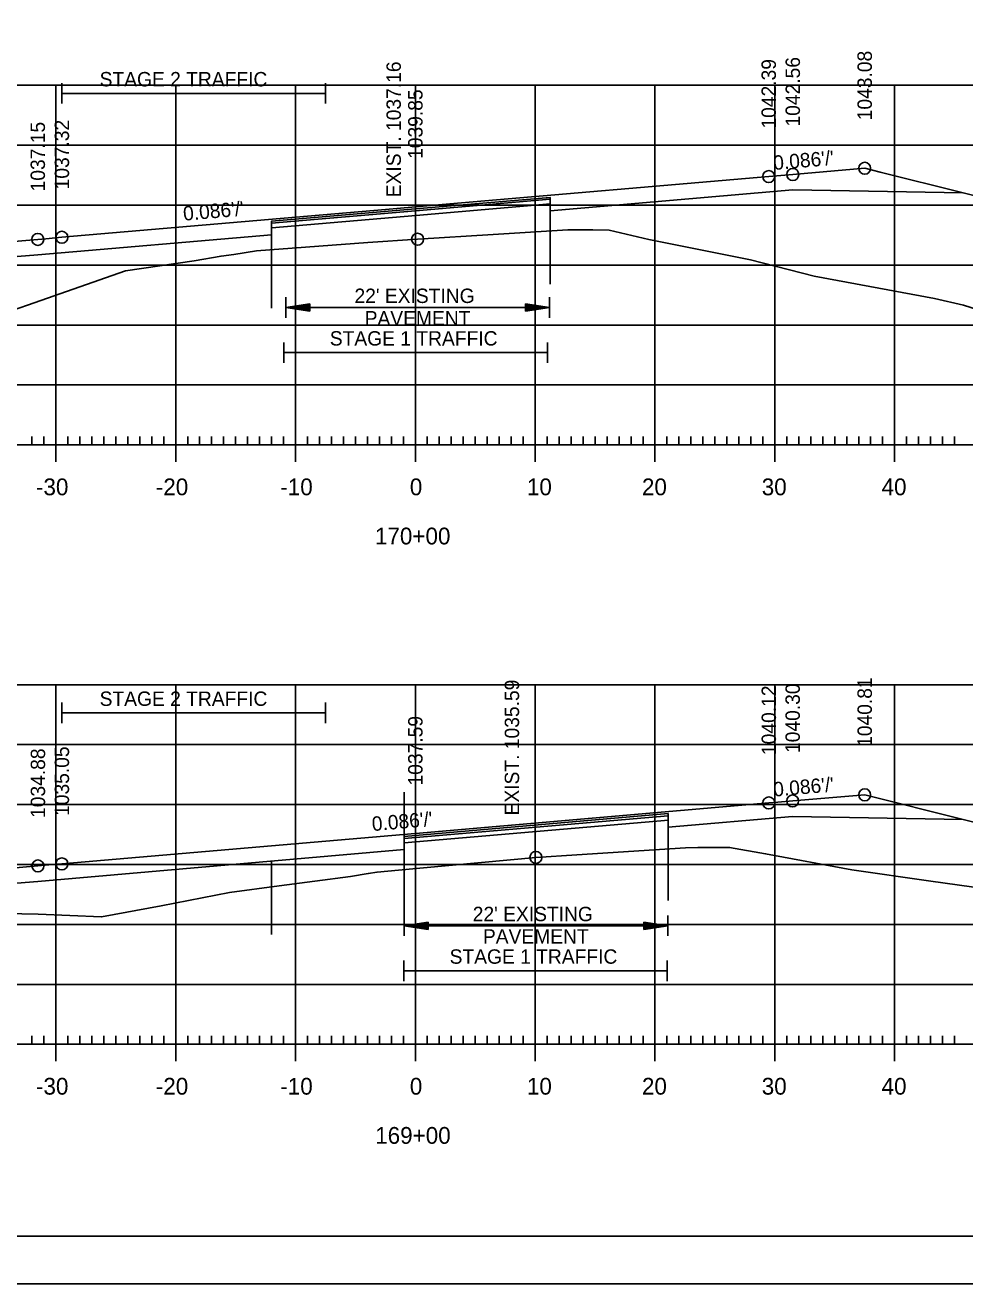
# Model space of a CAD drawing. Extents: x 1322838 to 1324533, y 339903 to 351025.
# Drawn here: x 1323671.2 to 1323749.6, y 346758.5 to 346863.5 of the extents above; entities that cross this region are included whole.
import ezdxf

# ---------------------------------------------------------------- set-up
doc = ezdxf.new("R2010")
doc.units = 0
for name, color, linetype in [('R_Alt Surface', 7, 'Continuous'), ('R_Axis', 7, 'Continuous'), ('R_Axis Annot', 7, 'Continuous'), ('R_Border', 7, 'Continuous'), ('R_Exist Surface', 7, 'Continuous'), ('R_Fin Surface', 7, 'Continuous'), ('R_Fin Surface Annot', 7, 'Continuous'), ('R_Grid', 7, 'Continuous'), ('R_No Plot', 7, 'Continuous'), ('R_Xsect Elev', 7, 'Continuous')]:
    doc.layers.add(name, color=color, linetype=linetype)

msp = doc.modelspace()

# ---------------------------------------------------------------- linework, layer by layer
at = {"layer": 'R_Alt Surface'}
for points in [[(1323651.84, 346842.73), (1323672.21, 346844.35), (1323691.71, 346846.03), (1323691.71, 346847.16), (1323703.72, 346848.19), (1323714.96, 346849.15), (1323714.97, 346848.03), (1323735.22, 346849.77), (1323749.44, 346849.52)], [(1323666.22, 346792.86), (1323666.22, 346791.61), (1323672.22, 346792.09), (1323702.78, 346794.74), (1323702.78, 346795.84), (1323703.72, 346795.92), (1323724.82, 346797.74), (1323724.83, 346796.61), (1323735.21, 346797.51), (1323749.44, 346797.26)]]:
    msp.add_lwpolyline(points, dxfattribs=at)
at = {"layer": 'R_Axis'}
for p, q in [((1323673.72, 346827.1), (1323673.72, 346829.9)), ((1323683.72, 346827.1), (1323683.72, 346829.9)), ((1323693.72, 346827.1), (1323693.72, 346829.9)), ((1323703.72, 346827.1), (1323703.72, 346829.9)), ((1323713.72, 346827.1), (1323713.72, 346829.9)), ((1323723.72, 346827.1), (1323723.72, 346829.9)), ((1323733.72, 346827.1), (1323733.72, 346829.9)), ((1323743.72, 346827.1), (1323743.72, 346829.9)), ((1323671.72, 346828.5), (1323671.72, 346829.2)), ((1323672.72, 346828.5), (1323672.72, 346829.2)), ((1323674.72, 346828.5), (1323674.72, 346829.2)), ((1323675.72, 346828.5), (1323675.72, 346829.2)), ((1323676.72, 346828.5), (1323676.72, 346829.2)), ((1323677.72, 346828.5), (1323677.72, 346829.2)), ((1323678.72, 346828.5), (1323678.72, 346829.2)), ((1323679.72, 346828.5), (1323679.72, 346829.2)), ((1323680.72, 346828.5), (1323680.72, 346829.2)), ((1323681.72, 346828.5), (1323681.72, 346829.2)), ((1323682.72, 346828.5), (1323682.72, 346829.2)), ((1323684.72, 346828.5), (1323684.72, 346829.2)), ((1323685.72, 346828.5), (1323685.72, 346829.2)), ((1323686.72, 346828.5), (1323686.72, 346829.2)), ((1323687.72, 346828.5), (1323687.72, 346829.2)), ((1323688.72, 346828.5), (1323688.72, 346829.2)), ((1323689.72, 346828.5), (1323689.72, 346829.2)), ((1323690.72, 346828.5), (1323690.72, 346829.2)), ((1323691.72, 346828.5), (1323691.72, 346829.2)), ((1323692.72, 346828.5), (1323692.72, 346829.2)), ((1323694.72, 346828.5), (1323694.72, 346829.2)), ((1323695.72, 346828.5), (1323695.72, 346829.2)), ((1323696.72, 346828.5), (1323696.72, 346829.2)), ((1323697.72, 346828.5), (1323697.72, 346829.2)), ((1323698.72, 346828.5), (1323698.72, 346829.2)), ((1323699.72, 346828.5), (1323699.72, 346829.2)), ((1323700.72, 346828.5), (1323700.72, 346829.2)), ((1323701.72, 346828.5), (1323701.72, 346829.2)), ((1323702.72, 346828.5), (1323702.72, 346829.2)), ((1323704.72, 346828.5), (1323704.72, 346829.2)), ((1323705.72, 346828.5), (1323705.72, 346829.2)), ((1323706.72, 346828.5), (1323706.72, 346829.2)), ((1323707.72, 346828.5), (1323707.72, 346829.2)), ((1323708.72, 346828.5), (1323708.72, 346829.2)), ((1323709.72, 346828.5), (1323709.72, 346829.2)), ((1323710.72, 346828.5), (1323710.72, 346829.2)), ((1323711.72, 346828.5), (1323711.72, 346829.2)), ((1323712.72, 346828.5), (1323712.72, 346829.2)), ((1323714.72, 346828.5), (1323714.72, 346829.2)), ((1323715.72, 346828.5), (1323715.72, 346829.2)), ((1323716.72, 346828.5), (1323716.72, 346829.2)), ((1323717.72, 346828.5), (1323717.72, 346829.2)), ((1323718.72, 346828.5), (1323718.72, 346829.2)), ((1323719.72, 346828.5), (1323719.72, 346829.2)), ((1323720.72, 346828.5), (1323720.72, 346829.2)), ((1323721.72, 346828.5), (1323721.72, 346829.2)), ((1323722.72, 346828.5), (1323722.72, 346829.2)), ((1323724.72, 346828.5), (1323724.72, 346829.2)), ((1323725.72, 346828.5), (1323725.72, 346829.2)), ((1323726.72, 346828.5), (1323726.72, 346829.2)), ((1323727.72, 346828.5), (1323727.72, 346829.2)), ((1323728.72, 346828.5), (1323728.72, 346829.2)), ((1323729.72, 346828.5), (1323729.72, 346829.2)), ((1323730.72, 346828.5), (1323730.72, 346829.2)), ((1323731.72, 346828.5), (1323731.72, 346829.2)), ((1323732.72, 346828.5), (1323732.72, 346829.2)), ((1323734.72, 346828.5), (1323734.72, 346829.2)), ((1323735.72, 346828.5), (1323735.72, 346829.2)), ((1323736.72, 346828.5), (1323736.72, 346829.2)), ((1323737.72, 346828.5), (1323737.72, 346829.2)), ((1323738.72, 346828.5), (1323738.72, 346829.2)), ((1323739.72, 346828.5), (1323739.72, 346829.2)), ((1323740.72, 346828.5), (1323740.72, 346829.2)), ((1323741.72, 346828.5), (1323741.72, 346829.2)), ((1323742.72, 346828.5), (1323742.72, 346829.2)), ((1323744.72, 346828.5), (1323744.72, 346829.2)), ((1323745.72, 346828.5), (1323745.72, 346829.2)), ((1323746.72, 346828.5), (1323746.72, 346829.2)), ((1323747.72, 346828.5), (1323747.72, 346829.2)), ((1323748.72, 346828.5), (1323748.72, 346829.2)), ((1323563.72, 346828.5), (1323843.72, 346828.5)), ((1323673.72, 346777.1), (1323673.72, 346779.9)), ((1323683.72, 346777.1), (1323683.72, 346779.9)), ((1323693.72, 346777.1), (1323693.72, 346779.9)), ((1323703.72, 346777.1), (1323703.72, 346779.9)), ((1323713.72, 346777.1), (1323713.72, 346779.9)), ((1323723.72, 346777.1), (1323723.72, 346779.9)), ((1323733.72, 346777.1), (1323733.72, 346779.9)), ((1323743.72, 346777.1), (1323743.72, 346779.9)), ((1323563.72, 346778.5), (1323843.72, 346778.5)), ((1323671.72, 346778.5), (1323671.72, 346779.2)), ((1323672.72, 346778.5), (1323672.72, 346779.2)), ((1323674.72, 346778.5), (1323674.72, 346779.2)), ((1323675.72, 346778.5), (1323675.72, 346779.2)), ((1323676.72, 346778.5), (1323676.72, 346779.2)), ((1323677.72, 346778.5), (1323677.72, 346779.2)), ((1323678.72, 346778.5), (1323678.72, 346779.2)), ((1323679.72, 346778.5), (1323679.72, 346779.2)), ((1323680.72, 346778.5), (1323680.72, 346779.2)), ((1323681.72, 346778.5), (1323681.72, 346779.2)), ((1323682.72, 346778.5), (1323682.72, 346779.2)), ((1323684.72, 346778.5), (1323684.72, 346779.2)), ((1323685.72, 346778.5), (1323685.72, 346779.2)), ((1323686.72, 346778.5), (1323686.72, 346779.2)), ((1323687.72, 346778.5), (1323687.72, 346779.2)), ((1323688.72, 346778.5), (1323688.72, 346779.2)), ((1323689.72, 346778.5), (1323689.72, 346779.2)), ((1323690.72, 346778.5), (1323690.72, 346779.2)), ((1323691.72, 346778.5), (1323691.72, 346779.2)), ((1323692.72, 346778.5), (1323692.72, 346779.2)), ((1323694.72, 346778.5), (1323694.72, 346779.2)), ((1323695.72, 346778.5), (1323695.72, 346779.2)), ((1323696.72, 346778.5), (1323696.72, 346779.2)), ((1323697.72, 346778.5), (1323697.72, 346779.2)), ((1323698.72, 346778.5), (1323698.72, 346779.2)), ((1323699.72, 346778.5), (1323699.72, 346779.2)), ((1323700.72, 346778.5), (1323700.72, 346779.2)), ((1323701.72, 346778.5), (1323701.72, 346779.2)), ((1323702.72, 346778.5), (1323702.72, 346779.2)), ((1323704.72, 346778.5), (1323704.72, 346779.2)), ((1323705.72, 346778.5), (1323705.72, 346779.2)), ((1323706.72, 346778.5), (1323706.72, 346779.2)), ((1323707.72, 346778.5), (1323707.72, 346779.2)), ((1323708.72, 346778.5), (1323708.72, 346779.2)), ((1323709.72, 346778.5), (1323709.72, 346779.2)), ((1323710.72, 346778.5), (1323710.72, 346779.2)), ((1323711.72, 346778.5), (1323711.72, 346779.2)), ((1323712.72, 346778.5), (1323712.72, 346779.2)), ((1323714.72, 346778.5), (1323714.72, 346779.2)), ((1323715.72, 346778.5), (1323715.72, 346779.2)), ((1323716.72, 346778.5), (1323716.72, 346779.2)), ((1323717.72, 346778.5), (1323717.72, 346779.2)), ((1323718.72, 346778.5), (1323718.72, 346779.2)), ((1323719.72, 346778.5), (1323719.72, 346779.2)), ((1323720.72, 346778.5), (1323720.72, 346779.2)), ((1323721.72, 346778.5), (1323721.72, 346779.2)), ((1323722.72, 346778.5), (1323722.72, 346779.2)), ((1323724.72, 346778.5), (1323724.72, 346779.2)), ((1323725.72, 346778.5), (1323725.72, 346779.2)), ((1323726.72, 346778.5), (1323726.72, 346779.2)), ((1323727.72, 346778.5), (1323727.72, 346779.2)), ((1323728.72, 346778.5), (1323728.72, 346779.2)), ((1323729.72, 346778.5), (1323729.72, 346779.2)), ((1323730.72, 346778.5), (1323730.72, 346779.2)), ((1323731.72, 346778.5), (1323731.72, 346779.2)), ((1323732.72, 346778.5), (1323732.72, 346779.2)), ((1323734.72, 346778.5), (1323734.72, 346779.2)), ((1323735.72, 346778.5), (1323735.72, 346779.2)), ((1323736.72, 346778.5), (1323736.72, 346779.2)), ((1323737.72, 346778.5), (1323737.72, 346779.2)), ((1323738.72, 346778.5), (1323738.72, 346779.2)), ((1323739.72, 346778.5), (1323739.72, 346779.2)), ((1323740.72, 346778.5), (1323740.72, 346779.2)), ((1323741.72, 346778.5), (1323741.72, 346779.2)), ((1323742.72, 346778.5), (1323742.72, 346779.2)), ((1323744.72, 346778.5), (1323744.72, 346779.2)), ((1323745.72, 346778.5), (1323745.72, 346779.2)), ((1323746.72, 346778.5), (1323746.72, 346779.2)), ((1323747.72, 346778.5), (1323747.72, 346779.2)), ((1323748.72, 346778.5), (1323748.72, 346779.2))]:
    msp.add_line(p, q, dxfattribs=at)
at = {"layer": 'R_Axis Annot'}
for p, q in [((1323674.22, 346858.67), (1323674.22, 346856.97)), ((1323696.22, 346858.67), (1323696.22, 346856.97)), ((1323674.22, 346857.82), (1323696.22, 346857.82)), ((1323692.91, 346840.82), (1323692.91, 346839.11)), ((1323694.91, 346840.26), (1323692.91, 346839.96)), ((1323694.91, 346839.66), (1323694.91, 346840.26)), ((1323712.91, 346840.26), (1323714.91, 346839.96)), ((1323712.91, 346840.26), (1323712.91, 346839.66)), ((1323714.91, 346840.82), (1323714.91, 346839.11)), ((1323694.91, 346839.66), (1323692.91, 346839.96)), ((1323692.91, 346839.96), (1323714.91, 346839.96)), ((1323694.91, 346840.21), (1323693.24, 346839.96)), ((1323694.91, 346839.71), (1323693.24, 346839.96)), ((1323694.91, 346840.16), (1323693.58, 346839.96)), ((1323694.91, 346839.77), (1323693.58, 346839.96)), ((1323694.91, 346840.11), (1323693.92, 346839.96)), ((1323694.91, 346839.82), (1323693.92, 346839.96)), ((1323694.91, 346840.06), (1323694.26, 346839.96)), ((1323694.91, 346839.87), (1323694.26, 346839.96)), ((1323694.91, 346840.01), (1323694.59, 346839.96)), ((1323694.91, 346839.92), (1323694.59, 346839.96)), ((1323712.91, 346840.21), (1323714.57, 346839.96)), ((1323712.91, 346840.16), (1323714.23, 346839.96)), ((1323712.91, 346840.11), (1323713.89, 346839.96)), ((1323712.91, 346840.06), (1323713.56, 346839.96)), ((1323712.91, 346840.01), (1323713.22, 346839.96)), ((1323712.91, 346839.66), (1323714.91, 346839.96)), ((1323712.91, 346839.87), (1323713.56, 346839.96)), ((1323712.91, 346839.77), (1323714.23, 346839.96)), ((1323712.91, 346839.71), (1323714.57, 346839.96)), ((1323712.91, 346839.82), (1323713.89, 346839.96)), ((1323712.91, 346839.92), (1323713.22, 346839.96)), ((1323692.75, 346837.05), (1323692.75, 346835.35)), ((1323692.75, 346836.2), (1323714.75, 346836.2)), ((1323714.75, 346837.05), (1323714.75, 346835.35)), ((1323674.22, 346807), (1323674.22, 346805.29)), ((1323696.22, 346807), (1323696.22, 346805.29)), ((1323674.22, 346806.14), (1323696.22, 346806.14)), ((1323702.78, 346789.24), (1323702.78, 346787.54)), ((1323724.78, 346789.24), (1323724.78, 346787.54)), ((1323704.78, 346788.69), (1323702.78, 346788.39)), ((1323704.78, 346788.09), (1323702.78, 346788.39)), ((1323702.78, 346788.39), (1323724.78, 346788.39)), ((1323704.78, 346788.64), (1323703.12, 346788.39)), ((1323704.78, 346788.14), (1323703.12, 346788.39)), ((1323704.78, 346788.59), (1323703.46, 346788.39)), ((1323704.78, 346788.19), (1323703.46, 346788.39)), ((1323704.78, 346788.54), (1323703.79, 346788.39)), ((1323704.78, 346788.24), (1323703.79, 346788.39)), ((1323704.78, 346788.49), (1323704.13, 346788.39)), ((1323704.78, 346788.3), (1323704.13, 346788.39)), ((1323704.78, 346788.44), (1323704.47, 346788.39)), ((1323704.78, 346788.35), (1323704.47, 346788.39)), ((1323704.78, 346788.09), (1323704.78, 346788.69)), ((1323722.78, 346788.69), (1323724.78, 346788.39)), ((1323722.78, 346788.69), (1323722.78, 346788.09)), ((1323722.78, 346788.64), (1323724.45, 346788.39)), ((1323722.78, 346788.59), (1323724.1, 346788.39)), ((1323722.78, 346788.54), (1323723.77, 346788.39)), ((1323722.78, 346788.49), (1323723.43, 346788.39)), ((1323722.78, 346788.44), (1323723.1, 346788.39)), ((1323722.78, 346788.09), (1323724.78, 346788.39)), ((1323722.78, 346788.29), (1323723.43, 346788.39)), ((1323722.78, 346788.19), (1323724.1, 346788.39)), ((1323722.78, 346788.14), (1323724.45, 346788.39)), ((1323722.78, 346788.24), (1323723.77, 346788.39)), ((1323722.78, 346788.35), (1323723.1, 346788.39)), ((1323702.75, 346785.48), (1323702.75, 346783.77)), ((1323702.75, 346784.63), (1323724.75, 346784.63)), ((1323724.75, 346785.48), (1323724.75, 346783.77))]:
    msp.add_line(p, q, dxfattribs=at)
at = {"layer": 'R_Border'}
msp.add_line((1323861.9, 346762.5), (1323545.72, 346762.5), dxfattribs=at)
at = {"layer": 'R_Exist Surface'}
for points in [[(1323668.12, 346839.06), (1323671.36, 346840.15), (1323679.54, 346843.03), (1323685.25, 346843.86), (1323687.51, 346844.25), (1323688.57, 346844.38), (1323690.47, 346844.68), (1323699.75, 346845.38), (1323703.91, 346845.66), (1323710.22, 346846.05), (1323716.45, 346846.44), (1323718.53, 346846.43), (1323719.89, 346846.42), (1323723.2, 346845.65), (1323731.69, 346843.94), (1323737, 346842.58), (1323747.06, 346840.71), (1323749.47, 346840.15), (1323760.09, 346836.8)], [(1323605.87, 346796.71), (1323650.45, 346792.21), (1323652.35, 346792.03), (1323657.03, 346791.5), (1323662.58, 346790.36), (1323666.79, 346789.47), (1323672.23, 346789.35), (1323677.54, 346789.12), (1323682.52, 346790.06), (1323688.22, 346791.17), (1323692.36, 346791.71), (1323698.3, 346792.5), (1323699.79, 346792.74), (1323700.53, 346792.87), (1323704.4, 346793.22), (1323713.78, 346794.09), (1323717.19, 346794.31), (1323726.26, 346794.89), (1323727.29, 346794.91), (1323729.94, 346794.93), (1323732.95, 346794.39), (1323740.14, 346793.06), (1323746.75, 346792.11), (1323760.52, 346790.19)]]:
    msp.add_lwpolyline(points, dxfattribs=at)
at = {"layer": 'R_Fin Surface'}
for points in [[(1323621.74, 346840.19), (1323626.56, 346838.59), (1323631.07, 346837.08), (1323631.08, 346837.08), (1323638.97, 346839.71), (1323644.22, 346841.46), (1323647.54, 346842.02), (1323651.84, 346842.73), (1323661.76, 346844.39), (1323666.22, 346845.13), (1323672.21, 346845.65), (1323672.88, 346845.7), (1323674.22, 346845.82), (1323701.23, 346848.14), (1323703.72, 346848.36), (1323706.6, 346848.6), (1323733.21, 346850.89), (1323735.22, 346851.06), (1323741.22, 346851.58), (1323742.5, 346851.26), (1323749.44, 346849.52), (1323761.34, 346846.55)], [(1323643.72, 346792.89), (1323666.22, 346792.86), (1323672.22, 346793.38), (1323673.45, 346793.49), (1323674.22, 346793.55), (1323703.71, 346796.09), (1323703.72, 346796.09), (1323733.21, 346798.63), (1323733.22, 346798.63), (1323733.97, 346798.69), (1323735.22, 346798.8), (1323741.22, 346799.31), (1323749.44, 346797.26), (1323763.22, 346793.81), (1323788.93, 346785.24), (1323788.93, 346785.24), (1323789.09, 346785.29), (1323789.22, 346785.34)]]:
    msp.add_lwpolyline(points, dxfattribs=at)
at = {"layer": 'R_Grid'}
for p, q in [((1323563.72, 346858.5), (1323843.72, 346858.5)), ((1323673.72, 346828.5), (1323673.72, 346858.5)), ((1323683.72, 346828.5), (1323683.72, 346858.5)), ((1323693.72, 346828.5), (1323693.72, 346858.5)), ((1323703.72, 346828.5), (1323703.72, 346858.5)), ((1323713.72, 346828.5), (1323713.72, 346858.5)), ((1323723.72, 346828.5), (1323723.72, 346858.5)), ((1323733.72, 346828.5), (1323733.72, 346858.5)), ((1323743.72, 346828.5), (1323743.72, 346858.5)), ((1323563.72, 346853.5), (1323843.72, 346853.5)), ((1323563.72, 346848.5), (1323843.72, 346848.5)), ((1323563.72, 346843.5), (1323843.72, 346843.5)), ((1323563.72, 346838.5), (1323843.72, 346838.5)), ((1323563.72, 346833.5), (1323843.72, 346833.5)), ((1323563.72, 346828.5), (1323843.72, 346828.5)), ((1323563.72, 346808.5), (1323843.72, 346808.5)), ((1323673.72, 346778.5), (1323673.72, 346808.5)), ((1323683.72, 346778.5), (1323683.72, 346808.5)), ((1323693.72, 346778.5), (1323693.72, 346808.5)), ((1323703.72, 346778.5), (1323703.72, 346808.5)), ((1323713.72, 346778.5), (1323713.72, 346808.5)), ((1323723.72, 346778.5), (1323723.72, 346808.5)), ((1323733.72, 346778.5), (1323733.72, 346808.5)), ((1323743.72, 346778.5), (1323743.72, 346808.5)), ((1323563.72, 346803.5), (1323843.72, 346803.5)), ((1323563.72, 346798.5), (1323843.72, 346798.5)), ((1323563.72, 346793.5), (1323843.72, 346793.5)), ((1323563.72, 346788.5), (1323843.72, 346788.5)), ((1323563.72, 346783.5), (1323843.72, 346783.5)), ((1323563.72, 346778.5), (1323843.72, 346778.5))]:
    msp.add_line(p, q, dxfattribs=at)
at = {"layer": 'R_No Plot'}
for p, q in [((1323691.75, 346846.61), (1323703.76, 346847.65)), ((1323703.76, 346847.65), (1323714.99, 346848.61)), ((1323714.97, 346848.03), (1323714.97, 346841.92)), ((1323691.71, 346846.03), (1323691.71, 346839.92)), ((1323702.78, 346789.24), (1323702.78, 346799.53)), ((1323703.76, 346795.38), (1323724.85, 346797.19)), ((1323724.83, 346796.61), (1323724.83, 346790.5)), ((1323702.78, 346795.3), (1323703.76, 346795.38)), ((1323691.71, 346793.76), (1323691.71, 346787.66)), ((1323533.31, 346758.52), (1323866.65, 346758.52))]:
    msp.add_line(p, q, dxfattribs=at)
for points in [[(1323533.31, 346971.86), (1323866.65, 346971.86), (1323866.65, 346758.52), (1323533.31, 346758.52)], [(1323779.64, 346967.96), (1323799.26, 346967.96), (1323799.26, 346958.08), (1323815.37, 346958.08), (1323838.57, 346958.08), (1323838.57, 346925.41), (1323861.77, 346925.41), (1323861.9, 346762.5), (1323545.72, 346762.5), (1323545.72, 346967.96)]]:
    msp.add_lwpolyline(points, close=True, dxfattribs=at)
for points in [[(1323761.34, 346846.55), (1323749.44, 346849.52), (1323735.22, 346849.77), (1323714.97, 346848.03), (1323714.96, 346849.15), (1323703.72, 346848.19), (1323691.71, 346847.16), (1323691.71, 346846.03), (1323672.21, 346844.35), (1323651.84, 346842.73)], [(1323691.71, 346846.99), (1323703.73, 346848.02), (1323714.96, 346848.99)], [(1323668.12, 346839.06), (1323671.36, 346840.15), (1323679.54, 346843.03), (1323685.25, 346843.86), (1323687.51, 346844.25), (1323688.57, 346844.38), (1323690.47, 346844.68), (1323699.75, 346845.38), (1323703.91, 346845.66), (1323710.22, 346846.05), (1323716.45, 346846.44), (1323718.53, 346846.43), (1323719.89, 346846.42), (1323723.2, 346845.65), (1323731.69, 346843.94), (1323737, 346842.58), (1323747.06, 346840.71), (1323749.47, 346840.15), (1323760.09, 346836.8)], [(1323702.78, 346795.67), (1323724.82, 346797.57)]]:
    msp.add_lwpolyline(points, dxfattribs=at)
for centre in [(1323741.22, 346851.58), (1323733.21, 346850.89), (1323735.22, 346851.06), (1323672.21, 346845.65), (1323674.22, 346845.82), (1323703.91, 346845.66), (1323741.22, 346799.31), (1323733.22, 346798.63), (1323735.21, 346798.8), (1323674.22, 346793.55), (1323713.78, 346794.09), (1323672.22, 346793.38)]:
    msp.add_circle(centre, 0.5, dxfattribs=at)

# ---------------------------------------------------------------- texts
at = {"layer": 'R_Axis Annot'}
for s, height, p in [('STAGE 2 TRAFFIC', 1.2, (1323677.37, 346858.41)), ("22' EXISTING ", 1.2, (1323698.64, 346840.34)), ('PAVEMENT', 1.2, (1323699.49, 346838.47)), ('STAGE 1 TRAFFIC', 1.2, (1323696.58, 346836.79)), ('-30', 1.4, (1323672.06, 346824.3)), ('-20', 1.4, (1323682.06, 346824.3)), ('-10', 1.4, (1323692.45, 346824.3)), ('0', 1.4, (1323703.26, 346824.3)), ('10', 1.4, (1323713.03, 346824.3)), ('20', 1.4, (1323722.63, 346824.3)), ('30', 1.4, (1323732.63, 346824.3)), ('40', 1.4, (1323742.63, 346824.3)), ('170+00', 1.4, (1323700.35, 346820.2)), ('STAGE 2 TRAFFIC', 1.2, (1323677.37, 346806.73)), ("22' EXISTING ", 1.2, (1323708.51, 346788.77)), ('PAVEMENT', 1.2, (1323709.36, 346786.9)), ('STAGE 1 TRAFFIC', 1.2, (1323706.58, 346785.22)), ('-30', 1.4, (1323672.06, 346774.3)), ('-20', 1.4, (1323682.06, 346774.3)), ('-10', 1.4, (1323692.45, 346774.3)), ('0', 1.4, (1323703.26, 346774.3)), ('10', 1.4, (1323713.03, 346774.3)), ('20', 1.4, (1323722.63, 346774.3)), ('30', 1.4, (1323732.63, 346774.3)), ('40', 1.4, (1323742.63, 346774.3)), ('169+00', 1.4, (1323700.37, 346770.2))]:
    msp.add_text(s, height=height, dxfattribs=at).set_placement(p)
at = {"layer": 'R_Fin Surface Annot'}
for s, rotation, p in [('1043.08', 90, (1323741.82, 346855.58)), ('1042.39', 90, (1323733.81, 346854.89)), ('1042.56', 90, (1323735.82, 346855.06)), ('1039.85', 90, (1323704.32, 346852.36)), ('1037.15', 90, (1323672.81, 346849.65)), ('1037.32', 90, (1323674.82, 346849.82)), ("0.086'/'", 4.9147, (1323733.64, 346851.43)), ("0.086'/'", 4.9152, (1323684.39, 346847.2)), ('1040.81', 90, (1323741.82, 346803.31)), ('1040.12', 90, (1323733.82, 346802.63)), ('1040.30', 90, (1323735.81, 346802.8)), ('1037.59', 90, (1323704.32, 346800.09)), ('1034.88', 90, (1323672.82, 346797.38)), ('1035.05', 90, (1323674.82, 346797.55)), ("0.086'/'", 4.9157, (1323733.64, 346799.16)), ("0.086'/'", 4.9153, (1323700.14, 346796.28))]:
    msp.add_text(s, height=1.2, rotation=rotation, dxfattribs=at).set_placement(p)
at = {"layer": 'R_Xsect Elev'}
for s, p in [('EXIST. 1037.16', (1323702.51, 346849.16)), ('EXIST. 1035.59', (1323712.38, 346797.59))]:
    msp.add_text(s, height=1.2, rotation=90, dxfattribs=at).set_placement(p)

doc.saveas('drawing.dxf')
